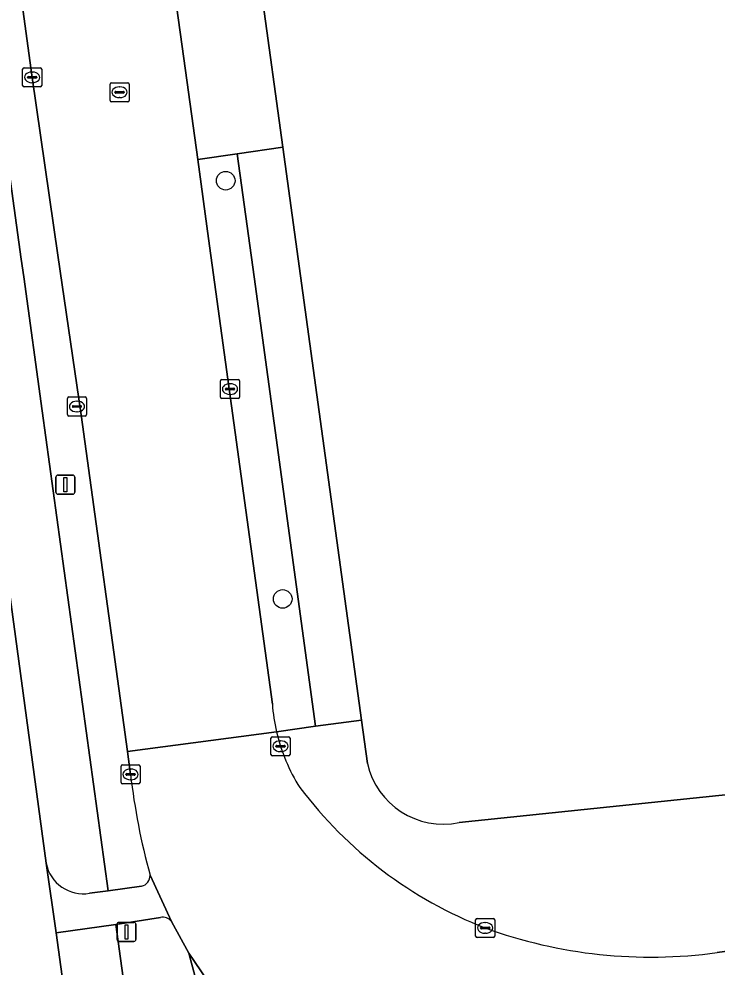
# Model space of a CAD drawing. Extents: x 157692 to 159674, y 381452 to 383291.
# Drawn here: x 157866.99 to 157903.63, y 382463.76 to 382513.54 of the extents above; entities that cross this region are included whole.
import ezdxf

# ---------------------------------------------------------------- set-up
doc = ezdxf.new("R2010")
doc.units = 0
for name, color, linetype in [('IMGEO_Berm_groen', 7, 'Continuous'), ('IMGEO_Boom', 7, 'Continuous'), ('IMGEO_Erf', 7, 'Continuous'), ('IMGEO_Fietspad_gesloten', 7, 'Continuous'), ('IMGEO_Fietspad_open', 7, 'Continuous'), ('IMGEO_Hek', 7, 'Continuous'), ('IMGEO_Kolk', 7, 'Continuous'), ('IMGEO_Lichtmast', 7, 'Continuous'), ('IMGEO_Rijbaan_lokaal_gesloten', 7, 'Continuous'), ('IMGEO_Rijbaan_lokaal_open', 7, 'Continuous'), ('IMGEO_Rioolput', 7, 'Continuous'), ('IMGEO_Voetpad_open', 7, 'Continuous')]:
    doc.layers.add(name, color=color, linetype=linetype)

msp = doc.modelspace()

# ---------------------------------------------------------------- linework, layer by layer
at = {"layer": 'IMGEO_Berm_groen'}
for points in [[(157870.251, 382492.759), (157869.036, 382501.141), (157867.683, 382510.478), (157865.716, 382524.835), (157862.233, 382550.071), (157857.198, 382586.66), (157854.833, 382603.977), (157852.717, 382619.31), (157849.948, 382639.628), (157846.877, 382661.921), (157845.339, 382672.996), (157843.533, 382672.745), (157867.113, 382500.927), (157867.24, 382500), (157868.205, 382492.966), (157871.67, 382467.768), (157873.42, 382468.013)], [(157880.387, 382492.31), (157879.331, 382500), (157878.443, 382506.466), (157876.381, 382506.167), (157876.948, 382502.021), (157880.291, 382477.563)], [(157872.849, 382473.876), (157872.683, 382475.083), (157870.251, 382492.759)], [(157880.509, 382476.111), (157882.555, 382476.404), (157880.387, 382492.31)], [(157874.415, 382466.357), (157872.083, 382465.988), (157874.068, 382451.462), (157875.859, 382451.722), (157875.401, 382455.111)], [(157875.909, 382464.486), (157874.99, 382466.143)], [(157876.238, 382463.24), (157875.909, 382464.486)]]:
    msp.add_lwpolyline(points, dxfattribs=at)
for centre, radius, start, end in [((157889.808, 382478.25), 9.542, 184.1259, 192.9511), ((157908.652, 382478.049), 36.046, 186.6485, 195.2206), ((157873.333, 382468.546), 0.54, 279.3082, 4.2803), ((157874.56, 382465.867), 0.511, 32.6832, 106.4889)]:
    msp.add_arc(centre, radius, start, end, dxfattribs=at)
at = {"layer": 'IMGEO_Boom'}
for centre in [(157877.842, 382505.051), (157880.834, 382483.089)]:
    msp.add_circle(centre, 0.489, dxfattribs=at)
at = {"layer": 'IMGEO_Erf'}
for points in [[(157849.329, 382736.105), (157849.496, 382735.716), (157860.477, 382656.01), (157860.942, 382652.634), (157861.922, 382645.515), (157862.017, 382644.827), (157861.9, 382644.854), (157879.737, 382514.849), (157880.839, 382506.814), (157884.968, 382476.724), (157885.28, 382474.45)], [(157890.101, 382471.348), (157910.786, 382473.51)]]:
    msp.add_lwpolyline(points, dxfattribs=at)
msp.add_arc((157889.262, 382475.342), 4.081, 192.6232, 281.8595, dxfattribs=at)
at = {"layer": 'IMGEO_Fietspad_gesloten'}
msp.add_lwpolyline([(157876.492, 382383.547), (157876.234, 382386.126), (157876.305, 382386.136), (157879.715, 382386.626), (157871.415, 382447.531), (157870.939, 382451.008), (157868.952, 382465.548), (157868.415, 382469.211), (157865.845, 382488.107), (157864.022, 382500.584), (157837.599, 382692.951)], dxfattribs=at)
at = {"layer": 'IMGEO_Fietspad_open'}
for points in [[(157868.415, 382469.211), (157868.952, 382465.548), (157872.083, 382465.988), (157874.415, 382466.357)], [(157874.99, 382466.143), (157873.871, 382468.586)], [(157873.42, 382468.013), (157871.67, 382467.768), (157870.701, 382467.632)]]:
    msp.add_lwpolyline(points, dxfattribs=at)
for centre, radius, start, end in [((157870.376, 382469.606), 2, 191.3829, 279.3494), ((157873.333, 382468.546), 0.54, 279.3082, 4.2803), ((157874.56, 382465.867), 0.511, 32.6832, 106.4889)]:
    msp.add_arc(centre, radius, start, end, dxfattribs=at)
at = {"layer": 'IMGEO_Hek'}
for points in [[(157880.839, 382506.814), (157879.737, 382514.849)], [(157885.28, 382474.45), (157880.839, 382506.814)], [(157890.101, 382471.348), (157910.786, 382473.51)]]:
    msp.add_lwpolyline(points, dxfattribs=at)
msp.add_arc((157889.262, 382475.342), 4.081, 192.6232, 281.8595, dxfattribs=at)
at = {"layer": 'IMGEO_Kolk'}
for p, q in [((157867.184, 382510.052), (157867.184, 382510.904)), ((157867.259, 382510.978), (157868.111, 382510.978)), ((157867.672, 382510.758), (157867.697, 382510.758)), ((157868.185, 382510.904), (157868.185, 382510.052)), ((157867.443, 382510.472), (157867.443, 382510.484)), ((157867.881, 382510.435), (157867.483, 382510.435)), ((157867.486, 382510.521), (157867.884, 382510.521)), ((157867.927, 382510.484), (157867.927, 382510.472)), ((157868.111, 382509.978), (157867.259, 382509.978)), ((157867.695, 382510.198), (157867.67, 382510.198)), ((157877.568, 382493.683), (157877.568, 382494.535)), ((157877.643, 382494.609), (157878.495, 382494.609)), ((157878.056, 382494.389), (157878.081, 382494.389)), ((157878.569, 382494.535), (157878.569, 382493.683)), ((157877.827, 382494.103), (157877.827, 382494.115)), ((157878.265, 382494.066), (157877.867, 382494.066)), ((157877.87, 382494.152), (157878.268, 382494.152)), ((157878.079, 382493.829), (157878.054, 382493.829)), ((157878.311, 382494.115), (157878.311, 382494.103)), ((157869.536, 382492.768), (157869.536, 382493.62)), ((157869.611, 382493.694), (157870.463, 382493.694)), ((157870.024, 382493.474), (157870.049, 382493.474)), ((157870.537, 382493.62), (157870.537, 382492.768)), ((157878.495, 382493.609), (157877.643, 382493.609)), ((157869.795, 382493.188), (157869.795, 382493.2)), ((157870.233, 382493.151), (157869.835, 382493.151)), ((157869.838, 382493.237), (157870.236, 382493.237)), ((157870.047, 382492.914), (157870.022, 382492.914)), ((157870.279, 382493.2), (157870.279, 382493.188)), ((157870.463, 382492.694), (157869.611, 382492.694)), ((157880.292, 382475.853), (157881.144, 382475.853)), ((157880.217, 382474.927), (157880.217, 382475.779)), ((157880.476, 382475.347), (157880.476, 382475.359)), ((157880.519, 382475.396), (157880.917, 382475.396)), ((157880.705, 382475.633), (157880.73, 382475.633)), ((157880.96, 382475.359), (157880.96, 382475.347)), ((157881.218, 382475.779), (157881.218, 382474.927)), ((157880.914, 382475.31), (157880.516, 382475.31)), ((157880.728, 382475.073), (157880.703, 382475.073)), ((157872.423, 382474.376), (157873.275, 382474.376)), ((157881.144, 382474.853), (157880.292, 382474.853)), ((157872.348, 382473.45), (157872.348, 382474.302)), ((157872.607, 382473.87), (157872.607, 382473.882)), ((157872.65, 382473.919), (157873.048, 382473.919)), ((157872.836, 382474.156), (157872.861, 382474.156)), ((157873.091, 382473.882), (157873.091, 382473.87)), ((157873.349, 382474.302), (157873.349, 382473.45)), ((157873.275, 382473.376), (157872.423, 382473.376)), ((157873.045, 382473.833), (157872.647, 382473.833)), ((157872.859, 382473.596), (157872.834, 382473.596)), ((157890.96, 382465.386), (157890.96, 382466.238)), ((157891.035, 382466.312), (157891.887, 382466.312)), ((157891.448, 382466.092), (157891.473, 382466.092)), ((157891.961, 382466.238), (157891.961, 382465.386)), ((157891.219, 382465.806), (157891.219, 382465.818)), ((157891.657, 382465.769), (157891.259, 382465.769)), ((157891.262, 382465.855), (157891.66, 382465.855)), ((157891.471, 382465.532), (157891.446, 382465.532)), ((157891.703, 382465.818), (157891.703, 382465.806)), ((157891.887, 382465.312), (157891.035, 382465.312))]:
    msp.add_line(p, q, dxfattribs=at)
for points in [[(157867.184, 382510.052), (157867.184, 382510.904)], [(157867.259, 382510.978), (157868.111, 382510.978)], [(157868.185, 382510.904), (157868.185, 382510.052)], [(157868.111, 382509.978), (157867.259, 382509.978)], [(157877.568, 382493.683), (157877.568, 382494.535)], [(157877.643, 382494.609), (157878.495, 382494.609)], [(157878.569, 382494.535), (157878.569, 382493.683)], [(157869.536, 382492.768), (157869.536, 382493.62)], [(157869.611, 382493.694), (157870.463, 382493.694)], [(157870.537, 382493.62), (157870.537, 382492.768)], [(157878.495, 382493.609), (157877.643, 382493.609)], [(157870.463, 382492.694), (157869.611, 382492.694)], [(157880.292, 382475.853), (157881.144, 382475.853)], [(157880.217, 382474.927), (157880.217, 382475.779)], [(157881.218, 382475.779), (157881.218, 382474.927)], [(157872.423, 382474.376), (157873.275, 382474.376)], [(157881.144, 382474.853), (157880.292, 382474.853)], [(157872.348, 382473.45), (157872.348, 382474.302)], [(157873.349, 382474.302), (157873.349, 382473.45)], [(157873.275, 382473.376), (157872.423, 382473.376)], [(157890.96, 382465.386), (157890.96, 382466.238)], [(157891.035, 382466.312), (157891.887, 382466.312)], [(157891.961, 382466.238), (157891.961, 382465.386)], [(157891.887, 382465.312), (157891.035, 382465.312)]]:
    msp.add_lwpolyline(points, dxfattribs=at)
for centre, radius, start, end in [((157867.261, 382510.902), 0.0765, 91.552, 178.448), ((157867.261, 382510.902), 0.0765, 91.552, 178.448), ((157868.109, 382510.902), 0.0765, 1.552, 88.448), ((157868.109, 382510.902), 0.0765, 1.552, 88.448), ((157867.483, 382510.481), 0.0403, 85.8775, 175.7526), ((157867.48, 382510.471), 0.0366, 178.938, 274.7102), ((157867.884, 382510.478), 0.043, 264.8664, 352.4533), ((157867.888, 382510.483), 0.0386, 1.7309, 96.639), ((157867.261, 382510.054), 0.0765, 181.552, 268.448), ((157867.261, 382510.054), 0.0765, 181.552, 268.448), ((157868.109, 382510.054), 0.0765, 271.552, 358.448), ((157868.109, 382510.054), 0.0765, 271.552, 358.448), ((157877.645, 382494.533), 0.0765, 91.552, 178.448), ((157877.645, 382494.533), 0.0765, 91.552, 178.448), ((157878.493, 382494.533), 0.0765, 1.552, 88.448), ((157878.493, 382494.533), 0.0765, 1.552, 88.448), ((157877.867, 382494.112), 0.0403, 85.8775, 175.7526), ((157877.864, 382494.102), 0.0366, 178.938, 274.7102), ((157878.268, 382494.109), 0.043, 264.8664, 352.4533), ((157878.272, 382494.114), 0.0386, 1.7309, 96.639), ((157869.613, 382493.618), 0.0765, 91.552, 178.448), ((157869.613, 382493.618), 0.0765, 91.552, 178.448), ((157870.461, 382493.618), 0.0765, 1.552, 88.448), ((157870.461, 382493.618), 0.0765, 1.552, 88.448), ((157877.645, 382493.685), 0.0765, 181.552, 268.448), ((157877.645, 382493.685), 0.0765, 181.552, 268.448), ((157878.493, 382493.685), 0.0765, 271.552, 358.448), ((157878.493, 382493.685), 0.0765, 271.552, 358.448), ((157869.835, 382493.197), 0.0403, 85.8775, 175.7526), ((157869.832, 382493.187), 0.0366, 178.938, 274.7102), ((157870.236, 382493.194), 0.043, 264.8664, 352.4533), ((157870.24, 382493.199), 0.0386, 1.7309, 96.639), ((157869.613, 382492.77), 0.0765, 181.552, 268.448), ((157869.613, 382492.77), 0.0765, 181.552, 268.448), ((157870.461, 382492.77), 0.0765, 271.552, 358.448), ((157870.461, 382492.77), 0.0765, 271.552, 358.448), ((157880.294, 382475.777), 0.0765, 91.552, 178.448), ((157880.294, 382475.777), 0.0765, 91.552, 178.448), ((157881.142, 382475.777), 0.0765, 1.552, 88.448), ((157881.142, 382475.777), 0.0765, 1.552, 88.448), ((157880.516, 382475.356), 0.0403, 85.8775, 175.7526), ((157880.921, 382475.358), 0.0386, 1.7309, 96.639), ((157880.294, 382474.929), 0.0765, 181.552, 268.448), ((157880.294, 382474.929), 0.0765, 181.552, 268.448), ((157880.513, 382475.346), 0.0366, 178.938, 274.7102), ((157880.917, 382475.353), 0.043, 264.8664, 352.4533), ((157881.142, 382474.929), 0.0765, 271.552, 358.448), ((157881.142, 382474.929), 0.0765, 271.552, 358.448), ((157872.425, 382474.3), 0.0765, 91.552, 178.448), ((157872.425, 382474.3), 0.0765, 91.552, 178.448), ((157873.273, 382474.3), 0.0765, 1.552, 88.448), ((157873.273, 382474.3), 0.0765, 1.552, 88.448), ((157872.647, 382473.879), 0.0403, 85.8775, 175.7526), ((157872.644, 382473.869), 0.0366, 178.938, 274.7102), ((157873.048, 382473.876), 0.043, 264.8664, 352.4533), ((157873.052, 382473.881), 0.0386, 1.7309, 96.639), ((157872.425, 382473.452), 0.0765, 181.552, 268.448), ((157872.425, 382473.452), 0.0765, 181.552, 268.448), ((157873.273, 382473.452), 0.0765, 271.552, 358.448), ((157873.273, 382473.452), 0.0765, 271.552, 358.448), ((157891.037, 382466.236), 0.0765, 91.552, 178.448), ((157891.037, 382466.236), 0.0765, 91.552, 178.448), ((157891.885, 382466.236), 0.0765, 1.552, 88.448), ((157891.885, 382466.236), 0.0765, 1.552, 88.448), ((157891.259, 382465.815), 0.0403, 85.8775, 175.7526), ((157891.256, 382465.805), 0.0366, 178.938, 274.7102), ((157891.66, 382465.812), 0.043, 264.8664, 352.4533), ((157891.664, 382465.817), 0.0386, 1.7309, 96.639), ((157891.037, 382465.388), 0.0765, 181.552, 268.448), ((157891.037, 382465.388), 0.0765, 181.552, 268.448), ((157891.885, 382465.388), 0.0765, 271.552, 358.448), ((157891.885, 382465.388), 0.0765, 271.552, 358.448)]:
    msp.add_arc(centre, radius, start, end, dxfattribs=at)
for centre, major_axis, ratio, start_param, end_param in [((157867.671, 382510.478), (-0.387, 0.002), 0.722429, 4.712389, 7.853982), ((157867.696, 382510.478), (-0.39, 0.002), 0.717154, 1.570796, 4.712389), ((157878.055, 382494.109), (-0.387, 0.002), 0.722429, 4.712389, 7.853982), ((157878.08, 382494.109), (-0.39, 0.002), 0.717154, 1.570796, 4.712389), ((157870.023, 382493.194), (-0.387, 0.002), 0.722429, 4.712389, 7.853982), ((157870.048, 382493.194), (-0.39, 0.002), 0.717154, 1.570796, 4.712389), ((157880.704, 382475.353), (-0.387, 0.002), 0.722429, 4.712389, 7.853982), ((157880.729, 382475.353), (-0.39, 0.002), 0.717154, 1.570796, 4.712389), ((157872.835, 382473.876), (-0.387, 0.002), 0.722429, 4.712389, 7.853982), ((157872.86, 382473.876), (-0.39, 0.002), 0.717154, 1.570796, 4.712389), ((157891.447, 382465.812), (-0.387, 0.002), 0.722429, 4.712389, 7.853982), ((157891.472, 382465.812), (-0.39, 0.002), 0.717154, 1.570796, 4.712389)]:
    msp.add_ellipse(centre, major_axis=major_axis, ratio=ratio, start_param=start_param, end_param=end_param, dxfattribs=at)
at = {"layer": 'IMGEO_Lichtmast'}
for p, q in [((157868.929, 382488.69), (157868.929, 382489.49)), ((157868.929, 382489.49), (157868.929, 382488.69)), ((157869.029, 382489.59), (157869.819, 382489.59)), ((157869.819, 382489.59), (157869.029, 382489.59)), ((157869.919, 382489.49), (157869.919, 382488.69)), ((157869.919, 382488.69), (157869.919, 382489.49)), ((157869.819, 382488.59), (157869.029, 382488.59)), ((157869.029, 382488.59), (157869.819, 382488.59)), ((157872.139, 382465.202), (157872.139, 382466.002)), ((157872.139, 382466.002), (157872.139, 382465.202)), ((157872.239, 382466.102), (157873.029, 382466.102)), ((157873.029, 382466.102), (157872.239, 382466.102)), ((157873.129, 382466.002), (157873.129, 382465.202)), ((157873.129, 382465.202), (157873.129, 382466.002)), ((157873.029, 382465.102), (157872.239, 382465.102)), ((157872.239, 382465.102), (157873.029, 382465.102))]:
    msp.add_line(p, q, dxfattribs=at)
for points in [[(157869.349, 382489.465), (157869.499, 382489.465), (157869.499, 382488.715), (157869.349, 382488.715), (157869.349, 382489.465)], [(157872.559, 382465.977), (157872.709, 382465.977), (157872.709, 382465.227), (157872.559, 382465.227), (157872.559, 382465.977)]]:
    msp.add_lwpolyline(points, dxfattribs=at)
for centre, start, end in [((157869.029, 382489.49), 90, 180), ((157869.029, 382489.49), 90, 180), ((157869.819, 382489.49), 0, 90), ((157869.819, 382489.49), 360, 90), ((157869.029, 382488.69), 180, 270), ((157869.029, 382488.69), 180, 270), ((157869.819, 382488.69), 270, 0), ((157869.819, 382488.69), 270, 0), ((157872.239, 382466.002), 90, 180), ((157872.239, 382466.002), 90, 180), ((157873.029, 382466.002), 0, 90), ((157873.029, 382466.002), 360, 90), ((157872.239, 382465.202), 180, 270), ((157872.239, 382465.202), 180, 270), ((157873.029, 382465.202), 270, 0), ((157873.029, 382465.202), 270, 0)]:
    msp.add_arc(centre, 0.1, start, end, dxfattribs=at)
at = {"layer": 'IMGEO_Rijbaan_lokaal_gesloten'}
for points in [[(157849.237, 382703.723), (157847.918, 382713.491), (157847.304, 382718.207), (157839.35, 382717.16), (157840.516, 382708.309), (157841.324, 382702.531), (157844.226, 382681.246), (157845.318, 382673.152), (157845.339, 382672.996), (157846.877, 382661.921), (157849.948, 382639.628), (157852.717, 382619.31), (157854.833, 382603.977), (157857.198, 382586.66), (157862.233, 382550.071), (157865.716, 382524.835), (157867.683, 382510.478), (157869.036, 382501.141), (157870.251, 382492.759), (157872.683, 382475.083), (157880.509, 382476.111)], [(157880.291, 382477.563), (157876.948, 382502.021), (157876.381, 382506.167), (157875.651, 382511.46), (157875.263, 382514.236), (157873.644, 382525.826), (157870.185, 382551.093), (157867.242, 382572.387), (157865.125, 382587.728), (157862.977, 382603.603), (157860.619, 382620.49), (157857.821, 382640.787), (157857.262, 382644.89), (157856.295, 382651.993), (157855.835, 382655.374), (157854.782, 382663.105), (157852.148, 382682.426), (157849.237, 382703.723)], [(157880.509, 382476.111), (157872.683, 382475.083), (157872.849, 382473.876)], [(157873.871, 382468.586), (157874.99, 382466.143), (157875.909, 382464.486), (157877.835, 382461.645)], [(157927.685, 382467.741), (157921.47, 382466.981), (157903.629, 382464.519)]]:
    msp.add_lwpolyline(points, dxfattribs=at)
for centre, radius, start, end in [((157889.808, 382478.25), 9.542, 184.1259, 192.9511), ((157889.655, 382478.222), 9.386, 192.9961, 212.4822), ((157908.652, 382478.049), 36.046, 186.6485, 195.2206), ((157899.545, 382486.58), 22.285, 216.9577, 248.7314), ((157900.14, 382489.586), 25.308, 249.9447, 277.9241)]:
    msp.add_arc(centre, radius, start, end, dxfattribs=at)
at = {"layer": 'IMGEO_Rijbaan_lokaal_open'}
msp.add_lwpolyline([(157879.737, 382514.849), (157877.338, 382514.52), (157875.263, 382514.236), (157875.651, 382511.46), (157876.381, 382506.167), (157878.443, 382506.466), (157880.839, 382506.814)], close=True, dxfattribs=at)
msp.add_lwpolyline([(157877.835, 382461.645), (157875.909, 382464.486), (157876.238, 382463.24)], dxfattribs=at)
at = {"layer": 'IMGEO_Rioolput'}
for p, q in [((157871.773, 382509.27), (157871.773, 382510.122)), ((157871.848, 382510.196), (157872.7, 382510.196)), ((157872.075, 382509.739), (157872.473, 382509.739)), ((157872.261, 382509.976), (157872.286, 382509.976)), ((157872.774, 382510.122), (157872.774, 382509.27)), ((157872.032, 382509.69), (157872.032, 382509.702)), ((157872.47, 382509.653), (157872.072, 382509.653)), ((157872.284, 382509.416), (157872.259, 382509.416)), ((157872.516, 382509.702), (157872.516, 382509.69)), ((157872.7, 382509.196), (157871.848, 382509.196))]:
    msp.add_line(p, q, dxfattribs=at)
for points in [[(157871.773, 382509.27), (157871.773, 382510.122)], [(157871.848, 382510.196), (157872.7, 382510.196)], [(157872.774, 382510.122), (157872.774, 382509.27)], [(157872.7, 382509.196), (157871.848, 382509.196)]]:
    msp.add_lwpolyline(points, dxfattribs=at)
for centre, radius, start, end in [((157871.85, 382510.12), 0.0765, 91.552, 178.448), ((157871.85, 382510.12), 0.0765, 91.552, 178.448), ((157872.072, 382509.699), 0.0403, 85.8775, 175.7526), ((157872.477, 382509.701), 0.0386, 1.7309, 96.639), ((157872.698, 382510.12), 0.0765, 1.552, 88.448), ((157872.698, 382510.12), 0.0765, 1.552, 88.448), ((157871.85, 382509.272), 0.0765, 181.552, 268.448), ((157871.85, 382509.272), 0.0765, 181.552, 268.448), ((157872.069, 382509.689), 0.0366, 178.938, 274.7102), ((157872.473, 382509.696), 0.043, 264.8664, 352.4533), ((157872.698, 382509.272), 0.0765, 271.552, 358.448), ((157872.698, 382509.272), 0.0765, 271.552, 358.448)]:
    msp.add_arc(centre, radius, start, end, dxfattribs=at)
for centre, major_axis, ratio, start_param, end_param in [((157872.26, 382509.696), (-0.387, 0.002), 0.722429, 4.712389, 7.853982), ((157872.285, 382509.696), (-0.39, 0.002), 0.717154, 1.570796, 4.712389)]:
    msp.add_ellipse(centre, major_axis=major_axis, ratio=ratio, start_param=start_param, end_param=end_param, dxfattribs=at)
at = {"layer": 'IMGEO_Voetpad_open'}
for points in [[(157844.857, 382674.148), (157841.776, 382678.219), (157841.77, 382678.604), (157841.695, 382678.963), (157839.11, 382697.652), (157839.088, 382698.028), (157839.126, 382698.445), (157839.729, 382702.712), (157839.437, 382702.779), (157837.549, 382716.923), (157834.433, 382716.512), (157837.599, 382692.951), (157864.022, 382500.584), (157865.845, 382488.107), (157868.415, 382469.211)], [(157870.701, 382467.632), (157871.67, 382467.768), (157868.205, 382492.966), (157867.24, 382500), (157867.113, 382500.927), (157843.533, 382672.745)], [(157885.28, 382474.45), (157884.968, 382476.724), (157882.555, 382476.404), (157880.509, 382476.111)], [(157903.629, 382464.519), (157921.47, 382466.981), (157927.685, 382467.741), (157928.027, 382474.417)], [(157910.786, 382473.51), (157890.101, 382471.348)]]:
    msp.add_lwpolyline(points, dxfattribs=at)
for points in [[(157880.839, 382506.814), (157878.443, 382506.466), (157879.331, 382500), (157880.387, 382492.31), (157882.555, 382476.404), (157884.968, 382476.724)], [(157870.939, 382451.008), (157874.068, 382451.462), (157872.083, 382465.988), (157868.952, 382465.548)]]:
    msp.add_lwpolyline(points, close=True, dxfattribs=at)
for centre, radius, start, end in [((157889.655, 382478.222), 9.386, 192.9961, 212.4822), ((157889.262, 382475.342), 4.081, 192.6232, 281.8595), ((157899.545, 382486.58), 22.285, 216.9577, 248.7314), ((157870.376, 382469.606), 2, 191.3829, 279.3494), ((157900.14, 382489.586), 25.308, 249.9447, 277.9241)]:
    msp.add_arc(centre, radius, start, end, dxfattribs=at)

doc.saveas('drawing.dxf')
